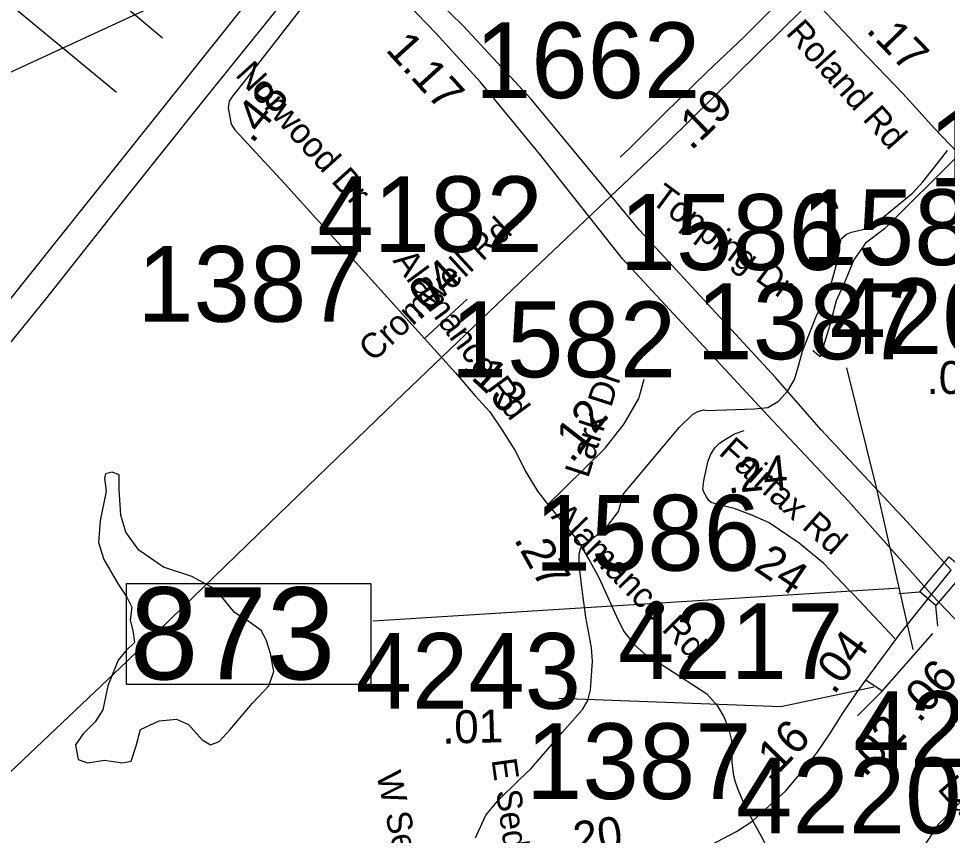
# Model space of a CAD drawing. Extents: x 1662474 to 1856135, y 779280 to 917889.
# Drawn here: x 1736747 to 1740276, y 827296 to 830402 of the extents above; entities that cross this region are included whole.
import ezdxf

# ---------------------------------------------------------------- set-up
doc = ezdxf.new("R2010")
doc.units = 0
for name, color, linetype in [('Cogo Default Point CELL', 7, 'Continuous'), ('Exist Boundary Political City Limit New', 7, 'Continuous'), ('Exist Hydrographic Misc Water Feature', 7, 'Continuous'), ('Exist Hydrographic Pond Under 1500 Sq Ft', 7, 'Continuous'), ('Exist Railroad Mainline', 7, 'Continuous'), ('Exist Railroad Structure Bridge Number Label', 7, 'Continuous'), ('Exist Road Non-System Type 51', 7, 'Continuous'), ('Exist Road Primary Interstate Divided Center Attributed', 7, 'Continuous'), ('Exist Road Primary Interstate Ramp 1 Lane Attributed', 7, 'Continuous'), ('Exist Road Secondary Mileage Tenths English Label', 7, 'Continuous'), ('Exist Road Secondary Structure Standard Bridge CELL', 7, 'Continuous'), ('Exist Road Secondary Structure Standard Bridge Number Label', 7, 'Continuous'), ('Exist Road Secondary Type 41 Attributed', 7, 'Continuous'), ('Exist Road Secondary Type 51 Attributed', 7, 'Continuous'), ('Exist Road Secondary Type 51 Label', 7, 'Continuous'), ('Exist Utilities Electrical Transmission Line', 7, 'Continuous'), ('Map Preparation Boundary City Limit Buffer Line', 7, 'Continuous'), ('Prop DGN Element Guardrail', 7, 'Continuous')]:
    doc.layers.add(name, color=color, linetype=linetype)

msp = doc.modelspace()

# ---------------------------------------------------------------- linework, layer by layer
at = {"layer": 'Cogo Default Point CELL'}
for points in [[(1740145.6, 828003.3), (1740006.3, 828618.3), (1739893.7, 829073.4)], [(1739995.9, 827860.1), (1739642.5, 827784.9), (1738799.7, 827817.3)]]:
    msp.add_lwpolyline(points, dxfattribs=at)
at = {"layer": 'Exist Boundary Political City Limit New'}
msp.add_lwpolyline([(1738647.8, 831150.5), (1738448, 831165.4), (1738175.6, 831166.9), (1735638.4, 827987.9), (1735275.5, 827548.2)], dxfattribs=at)
at = {"layer": 'Exist Hydrographic Misc Water Feature'}
for points in [[(1739349.2, 828914.7), (1739365, 828911.1), (1739541.5, 828917.4), (1739593.4, 828922.8), (1739634, 828946.6), (1739670.1, 828986.2), (1739694.7, 829030), (1739711.5, 829085.4), (1739725.9, 829137.6), (1739777.3, 829268.7), (1739793.7, 829304.4), (1739808.1, 829334.5), (1739828.4, 829370.2), (1739837, 829402), (1739855.4, 829472.2), (1739863.9, 829512.3), (1739866.3, 829534.4), (1739872.5, 829563.8), (1739892.8, 829581.5), (1739911, 829589.3), (1739954.9, 829599.1), (1739989.1, 829614.8), (1740015.4, 829632.3), (1740144.6, 829739.6), (1740183.1, 829780.7), (1740245.9, 829860.6), (1740276.4, 829900.2)], [(1739045.5, 828594.2), (1739079.9, 828635.5), (1739258.3, 828847.6), (1739306.9, 828895.9), (1739325, 828907), (1739337.1, 828910.8), (1739349.2, 828914.7)], [(1738483.4, 827287), (1738522.6, 827373.3), (1738565.3, 827424.9), (1738649.9, 827509.3), (1738694.4, 827551), (1738814, 827688.1), (1738889, 827775.3), (1738909.3, 827809.3), (1738919.8, 827849.3), (1738927, 827959.1), (1738923.3, 828009.2), (1738914.1, 828065.3), (1738902.6, 828125.4), (1738887.6, 828229.9), (1738876.7, 828325.3), (1738876.9, 828365.5), (1738883.3, 828389.1), (1738907.5, 828409.2), (1738931.7, 828429.2), (1738974.1, 828458.7), (1739026.8, 828528.2), (1739045.5, 828594.2)]]:
    msp.add_lwpolyline(points, dxfattribs=at)
at = {"layer": 'Exist Hydrographic Pond Under 1500 Sq Ft'}
msp.add_lwpolyline([(1737567.5, 828143.9), (1737496, 828231.6), (1737405, 828280.3), (1737297.7, 828316.1), (1737203.4, 828381.1), (1737154.6, 828449.3), (1737135.1, 828514.3), (1737128.6, 828611.8), (1737128.6, 828667), (1737102.6, 828676.8), (1737076.6, 828670.3), (1737073.4, 828654), (1737079.9, 828605.3), (1737057.1, 828491.5), (1737050.6, 828410.3), (1737070.1, 828345.3), (1737125.4, 828251.1), (1737157.9, 828202.4), (1737177.4, 828163.4), (1737170.9, 828114.6), (1737180.6, 828075.6), (1737187.1, 828030.1), (1737154.6, 827997.6), (1737125.4, 827961.9), (1737086.4, 827864.4), (1737066.9, 827773.4), (1737037.6, 827728), (1736992.1, 827682.5), (1736962.8, 827640.2), (1736972.6, 827585), (1737008.4, 827572), (1737073.4, 827581.7), (1737141.6, 827572), (1737174.1, 827578.5), (1737193.7, 827637), (1737209.9, 827698.7), (1737281.4, 827731.2), (1737346.4, 827737.7), (1737392, 827718.2), (1737444, 827659.7), (1737476.5, 827640.2), (1737509, 827653.2), (1737551.2, 827698.7), (1737635.8, 827799.4), (1737697.5, 827864.4), (1737717, 827919.7), (1737704, 827987.9), (1737687.8, 828039.9), (1737668.3, 828075.6), (1737622.8, 828108.1), (1737567.5, 828143.9)], dxfattribs=at)
at = {"layer": 'Exist Railroad Mainline'}
for points in [[(1737451.4, 830093), (1737727, 830433.5), (1737840.2, 830570), (1738058, 830851.8), (1738293.1, 831131.7), (1738462.4, 831340.9), (1738578.2, 831487.8), (1738696.6, 831639.9), (1738955, 831965.5), (1739276.1, 832347.6), (1739411.4, 832524.7), (1739487.8, 832635.4), (1739547.4, 832727.9), (1739624.3, 832853.2), (1739678.3, 832972.4), (1739703.8, 833099.8), (1739794.3, 833329.1), (1739959.6, 833791.3), (1740059, 834090.5), (1740154, 834367.5), (1740269.8, 834706.5), (1740387.7, 835051.2)], [(1733226.3, 825353.9), (1733309.5, 825453.1), (1733516, 825675), (1733769.1, 825942.4), (1734103, 826270.9), (1734382.2, 826540.2), (1734665.3, 826815.1), (1734847.4, 826993.3), (1735100.4, 827230.7), (1735292.6, 827432.7), (1735460.8, 827614.9), (1735651.3, 827843), (1735858.5, 828100.9), (1736183.1, 828507.7), (1736414.4, 828793.3), (1736603.1, 829031.4), (1736850.6, 829334.9), (1737155.1, 829721.7), (1737451.4, 830093)]]:
    msp.add_lwpolyline(points, dxfattribs=at)
at = {"layer": 'Exist Railroad Structure Bridge Number Label'}
msp.add_line((1737780.7, 830688.8), (1735598.6, 829684.3), dxfattribs=at)
at = {"layer": 'Exist Road Non-System Type 51'}
for p, q in [((1736475.1, 830654.5), (1737118.9, 830121.9)), ((1737034.6, 830547.4), (1737292.9, 830328.5)), ((1739792.4, 829115.9), (1739764.2, 829138.1))]:
    msp.add_line(p, q, dxfattribs=at)
msp.add_lwpolyline([(1740319.9, 829883.4), (1740037.6, 829602), (1739965.4, 829547.2), (1739920.8, 829484.9), (1739885.6, 829398.4), (1739853, 829328.2), (1739827.6, 829232.4), (1739792.4, 829115.9)], dxfattribs=at)
at = {"layer": 'Exist Road Primary Interstate Divided Center Attributed'}
for points in [[(1740216, 828211.9), (1739900.4, 828567), (1739593.3, 828893), (1739041.9, 829488.1), (1738726, 829887.4), (1738501.3, 830160.4), (1738332.4, 830346.2), (1738224.8, 830457.7), (1737925.8, 830722.1), (1737818.2, 830857.8), (1737720.6, 831003), (1737638, 831152.5), (1737568.5, 831288.2), (1737485.5, 831456.7), (1737450.5, 831533.6), (1737419.4, 831605.3), (1737390.9, 831673.6), (1737359.8, 831756.5), (1737332.1, 831827.4), (1737293.2, 831927.6), (1737171, 832250.8), (1737040.9, 832594.8), (1736894, 832988), (1736789.9, 833261.8)], [(1740290.6, 828304.9), (1740122.4, 828489.1), (1739796.5, 828838.6), (1739622.9, 829037), (1739259.1, 829431.5), (1739105.6, 829596.8), (1738694.9, 830094.8), (1738437, 830372.2), (1738230, 830577)], [(1741553.7, 827347.1), (1741359.5, 827411.7), (1741218.6, 827474.7), (1741042.9, 827553.2), (1740914.5, 827625.8), (1740851.3, 827663.6), (1740731, 827739.7), (1740621.6, 827823), (1740532.5, 827897.4), (1740388.4, 828032.7), (1740216, 828211.9)]]:
    msp.add_lwpolyline(points, dxfattribs=at)
at = {"layer": 'Exist Road Primary Interstate Ramp 1 Lane Attributed'}
msp.add_line((1740216, 828211.9), (1740290.6, 828304.9), dxfattribs=at)
at = {"layer": 'Exist Road Secondary Structure Standard Bridge CELL'}
for p, q in [((1740091.8, 828215.9), (1740170.7, 828222.5)), ((1740239.2, 828091.2), (1740232.6, 828170.1))]:
    msp.add_line(p, q, dxfattribs=at)
msp.add_lwpolyline([(1740170.7, 828222.5), (1740282.8, 828355), (1740344.7, 828302.6), (1740232.6, 828170.1)], close=True, dxfattribs=at)
at = {"layer": 'Exist Road Secondary Structure Standard Bridge Number Label'}
msp.add_line((1740093.6, 828235.8), (1738094.6, 828110.9), dxfattribs=at)
msp.add_lwpolyline([(1737156.6, 828253.8), (1738085.5, 828253.8), (1738085.5, 827869.7), (1737156.6, 827869.7)], close=True, dxfattribs=at)
at = {"layer": 'Exist Road Secondary Type 41 Attributed'}
for points in [[(1737918, 830567), (1737613.7, 830175.6), (1737558.9, 830107.1), (1737547.1, 830087.6), (1737543.2, 830062.1), (1737549.1, 830026.9), (1737555, 829999.5), (1737568.9, 829978.3), (1737758.4, 829773.5), (1738289.6, 829185.5)], [(1739898.8, 828232.7), (1739806.7, 828330.4), (1739713, 828407.3), (1739599.3, 828484.2), (1739532.4, 828514.3), (1739466.1, 828538.4), (1739412, 828551.1), (1739379, 828561.2), (1739369.9, 828569), (1739360.8, 828582.8), (1739350.8, 828601), (1739347.3, 828612.5), (1739347.5, 828622.6), (1739350.8, 828645.9), (1739367.4, 828720.6), (1739377.4, 828745.5), (1739394, 828770.4), (1739410.6, 828787), (1739432.2, 828801.9), (1739467.1, 828823.5), (1739503.8, 828835.7)]]:
    msp.add_lwpolyline(points, dxfattribs=at)
at = {"layer": 'Exist Road Secondary Type 51 Attributed'}
for p, q in [((1738451.2, 829334.7), (1738289.6, 829185.5)), ((1740094.1, 828060.4), (1740216, 828211.9)), ((1739966.6, 827886.9), (1740094.1, 828060.4)), ((1740027.9, 827844), (1739966.6, 827886.9))]:
    msp.add_line(p, q, dxfattribs=at)
for points in [[(1739708.5, 830538.5), (1739504, 830331.6), (1739363.5, 830198.5), (1739200.7, 830040.8), (1739067.6, 829907.7), (1739033.1, 829874.2)], [(1739708.5, 830538.5), (1739797.2, 830441.3), (1739942.7, 830286.4), (1740108.5, 830115.7), (1740227.1, 829983.4), (1740315.4, 829891.4)], [(1738289.6, 829185.5), (1738407.4, 829054.7), (1738482.2, 828966.8), (1738537.4, 828907), (1738581.7, 828840.4), (1738632, 828761), (1738674.3, 828678.9), (1738718.8, 828604.8), (1738758.2, 828553.7)], [(1738758.2, 828553.7), (1738820, 828615.4), (1738976.2, 828768.9), (1739047.7, 828861.5), (1739103.4, 828956.8), (1739123.8, 829031.2)], [(1738758.2, 828553.7), (1738872.9, 828414.3), (1738917.8, 828338.5), (1738951.3, 828276.2), (1739018.3, 828128.1), (1739046.9, 828071.9), (1739085.7, 828021.8), (1739123.5, 827988.1), (1739214, 827931.3), (1739362, 827834.6), (1739401.5, 827790.7), (1739427.9, 827743.9), (1739443.9, 827703), (1739455.3, 827657.6), (1739456.7, 827573.7), (1739463.8, 827523.6), (1739469.5, 827499.6), (1739480.5, 827467.9), (1739510.2, 827399.8), (1739537.1, 827352.2)], [(1740076.9, 828045.1), (1739919.9, 828210.4), (1739898.8, 828232.7)], [(1740027.9, 827844), (1740220.9, 828063.8)], [(1739537.1, 827352.2), (1739613.5, 827422.4), (1739660.6, 827464.3), (1739742.1, 827561.1), (1739780.9, 827611.7), (1739807.5, 827650.1), (1739829.3, 827682.9), (1739879.3, 827760.7), (1739929.8, 827835.3), (1739966.6, 827886.9)], [(1739934.3, 827751), (1740027.9, 827844)], [(1740096.5, 826290.2), (1740102.9, 826350.7), (1740115.6, 826395.4), (1740115.6, 826484.6), (1740112.4, 826573.9), (1740112.7, 826610.5), (1740104.5, 826659.7), (1740091.9, 826696.8), (1740075.5, 826765.1), (1740065.6, 826850), (1740066.7, 826940.2), (1740077.8, 827018.2), (1740109, 827115.1), (1740145.2, 827187), (1740190.9, 827259.4), (1740245.6, 827343.3), (1740327.6, 827425.2), (1740409.6, 827485.3), (1740486.2, 827513.4), (1740554.1, 827535.7), (1740626.5, 827544.6), (1740703.4, 827541.2), (1740770.2, 827523.4), (1740810.3, 827504.5)], [(1738551.2, 827112.7), (1738647.8, 827127.6), (1739019.3, 827180.7), (1739143.7, 827201.4), (1739246.4, 827220.8), (1739318.5, 827243.3), (1739365.9, 827255.9), (1739400.5, 827271.8), (1739474.3, 827310.8), (1739537.1, 827352.2)], [(1739590.4, 826474), (1739627.6, 826673.8), (1739647.1, 826917.6), (1739650.6, 827049.9), (1739639.4, 827123.5), (1739615.1, 827194.5), (1739575.7, 827280.9), (1739537.1, 827352.2)]]:
    msp.add_lwpolyline(points, dxfattribs=at)
at = {"layer": 'Exist Utilities Electrical Transmission Line'}
msp.add_lwpolyline([(1730565.2, 821935.3), (1730637, 821989.3), (1731180, 822419.9), (1731704.9, 822836.6), (1732118.8, 823166.5), (1732325.1, 823350.4), (1732855.2, 823875.1), (1733306.3, 824300.7), (1733716.8, 824700.5), (1734297.2, 825244.8), (1734891.9, 825804.6), (1735565.4, 826444), (1736170.1, 827026), (1736714.2, 827536.6), (1737159, 827958.1), (1737697.3, 828480.8), (1738178.6, 828946), (1738682.2, 829427), (1739214.1, 829931.6), (1739728.1, 830438.6), (1740322.8, 831008.6)], dxfattribs=at)
at = {"layer": 'Map Preparation Boundary City Limit Buffer Line'}
msp.add_lwpolyline([(1738647.8, 831150.5), (1738448, 831165.4), (1738175.6, 831166.9), (1735638.4, 827987.9), (1735275.5, 827548.2)], dxfattribs=at)

# ---------------------------------------------------------------- texts
at = {"layer": 'Cogo Default Point CELL'}
for s, p in [('1662', (1738480.6, 830099)), ('1584', (1740205, 829763.7)), ('4182', (1737881.9, 829513.7)), ('1581', (1739721.2, 829464.4)), ('1586', (1739030, 829446.2)), ('1387', (1737197.3, 829248.9)), ('1387', (1739322.2, 829106.6)), ('4206', (1739828.6, 829125.8)), ('1582', (1738388.4, 829038)), ('1586', (1738707.3, 828302.7)), ('4217', (1739024.4, 827890.3)), ('4243', (1738027, 827777.6)), ('4222', (1739918.8, 827556.3)), ('1387', (1738675, 827434.5)), ('4220', (1739472.9, 827303.7))]:
    msp.add_text(s, height=288, dxfattribs=at).set_placement(p)
at = {"layer": 'Exist Road Secondary Mileage Tenths English Label'}
for s, rotation, p in [('.48', 51.3281, (1737634.5, 829922.8)), ('.19', 44.1054, (1739302.4, 829896.7)), ('.', 317.5093, (1738422.6, 829069.3)), ('1', 317.5093, (1738462.3, 829033)), ('3', 304.9515, (1738533.4, 828969.4)), ('.27', 299.2959, (1738626.9, 828421.8)), ('.01', 1.5017, (1738357.3, 827644.6)), ('.16', 46.0286, (1739601.1, 827494.1))]:
    msp.add_text(s, height=125, rotation=rotation, dxfattribs=at).set_placement(p)
at = {"layer": 'Exist Road Secondary Structure Standard Bridge Number Label'}
msp.add_text('873', height=350, dxfattribs=at).set_placement((1737169.1, 827889.5))
at = {"layer": 'Exist Road Secondary Type 51 Label'}
for s, rotation, p in [('Roland Rd', 311.7787, (1739658.8, 830344.6)), ('Norwood Dr', 312.0869, (1737566.9, 830185.8)), ('Topping Dr', 323.4, (1739144.9, 829704.2)), ('Cromwell Rd', 42.6907, (1738093.6, 829092.6)), ('Alamance Rd', 306.4211, (1738166.3, 829480.8)), ('Lark Dr', 72.0126, (1738910.4, 828651.4)), ('Fairfax Rd', 318.294, (1739403, 828747.3)), ('Alamance Rd', 314.4277, (1738766.9, 828505.9)), ('E Sedgefield Dr', 278.0446, (1738543.5, 827583.8)), ('W Sedgefield Dr', 282.6058, (1738105.4, 827528.3)), ('Landsberg Ct S', 311.5153, (1740235.1, 827471.8))]:
    msp.add_text(s, height=95, rotation=rotation, dxfattribs=at).set_placement(p)
at = {"layer": 'Prop DGN Element Guardrail'}
for s, rotation, p in [('.17', 314.1774, (1739963.7, 830354.4)), ('1.17', 312.2803, (1738138.2, 830281)), ('.04', 42.6963, (1738266.6, 829249.4)), ('.12', 52.3397, (1738849.9, 828707.6)), ('.24', 5.7406, (1739442.3, 828596)), ('.24', 325.935, (1739496.7, 828334.6)), ('.04', 53.7071, (1739845.4, 827827.5)), ('.06', 48.7037, (1740168.7, 827720.2)), ('.02', 44.808, (1739961.6, 827514.1)), ('.20', 8.1411, (1738817.5, 827215))]:
    msp.add_text(s, height=125, rotation=rotation, dxfattribs=at).set_placement(p)
msp.add_text('.03', height=125, dxfattribs=at).set_placement((1740196.7, 828974.5))

doc.saveas('drawing.dxf')
